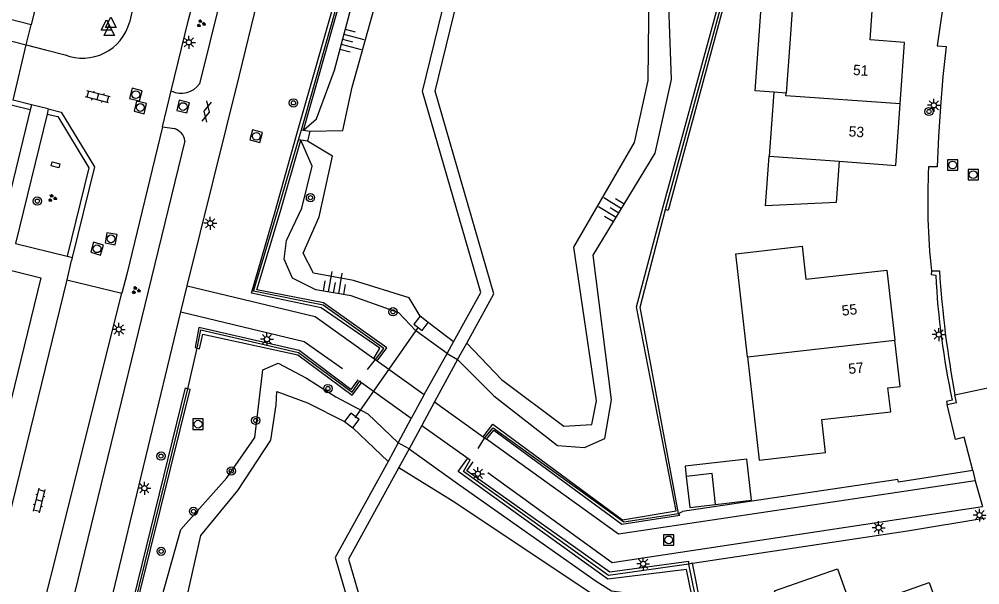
# Model space of a CAD drawing. Extents: x 125000 to 129004, y 397500 to 399008.
# Drawn here: x 126894 to 126986.7, y 398343.2 to 398397.8 of the extents above; entities that cross this region are included whole.
import ezdxf

# ---------------------------------------------------------------- set-up
doc = ezdxf.new("R2010")
doc.units = 0
for name, color, linetype in [('gg-afsc-faunaraster', 7, 'Continuous'), ('gg-afsc-hekwerk', 7, 'Continuous'), ('gg-anno-huisnummerreeks BGT', 7, 'Continuous'), ('gg-bbg-gedigitaliseerde bijgebouw', 7, 'Continuous'), ('gg-bbg-hoofdgebouw', 7, 'Continuous'), ('gg-bbg-luifel en loopbrug', 7, 'Continuous'), ('gg-bbg-tussenscheiding', 7, 'Continuous'), ('gg-knt-BGT kruinlijn', 7, 'Continuous'), ('gg-knt-bovenkant onderkant talud', 7, 'Continuous'), ('gg-knt-verharding', 7, 'Continuous'), ('gg-knt-verharding nz', 7, 'Continuous'), ('gg-kwrk-duiker nz buis', 7, 'Continuous'), ('gg-kwrk-kunstwerk niveau 01', 7, 'Continuous'), ('gg-kwrk-uitstroombak niveau min 01', 7, 'Continuous'), ('gt-grn-groengrens', 7, 'Continuous'), ('gt-grn-vlakafsluiter', 7, 'Continuous'), ('gt-grn-weggrens', 7, 'Continuous'), ('gt-symb-boom', 7, 'Continuous'), ('gt-symb-gesloten verharding', 7, 'Continuous'), ('gt-symb-groenvak', 7, 'Continuous'), ('gt-symb-klinker verharding', 7, 'Continuous'), ('gt-symb-kolk center center', 7, 'Continuous'), ('gt-symb-lichtmast', 7, 'Continuous'), ('gt-symb-rioolschacht', 7, 'Continuous'), ('gt-symb-talud symbool', 7, 'Continuous'), ('gt-symb-waterafsluiter', 7, 'Continuous')]:
    doc.layers.add(name, color=color, linetype=linetype)

# ---------------------------------------------------------------- blocks, each defined once
blk = doc.blocks.new('gt0-GRVAK')
at = {"layer": 'gt-symb-groenvak'}
for p, q in [((-0.11, 0.189), (-0.228, 0.24)), ((-0.182, 0.153), (0.088, 0.153)), ((-0.091, 0.211), (-0.156, 0.322)), ((-0.047, 0.214), (-0.047, 0.393)), ((-0.004, 0.211), (0.061, 0.322)), ((0.015, 0.189), (0.133, 0.24)), ((0.262, -0.052), (0.197, 0.059)), ((0.305, -0.049), (0.305, 0.13)), ((0.349, -0.052), (0.414, 0.059)), ((-0.245, -0.228), (-0.363, -0.177)), ((-0.318, -0.264), (-0.047, -0.264)), ((-0.226, -0.206), (-0.291, -0.095)), ((-0.183, -0.203), (-0.183, -0.024)), ((-0.139, -0.206), (-0.074, -0.095)), ((-0.12, -0.228), (-0.002, -0.177)), ((0.243, -0.074), (0.125, -0.023)), ((0.17, -0.11), (0.441, -0.11)), ((0.368, -0.074), (0.486, -0.023))]:
    blk.add_line(p, q, dxfattribs=at)
blk = doc.blocks.new('gt0-BOOM')
at = {"layer": 'gt-symb-boom'}
for radius in [0.4, 0.2]:
    blk.add_circle((0, 0), radius, dxfattribs=at)
blk = doc.blocks.new('gt0-LMAST')
at = {"layer": 'gt-symb-lichtmast'}
for p, q in [((-0.182, 0.173), (-0.447, 0.438)), ((-0.005, 0.246), (-0.005, 0.621)), ((0.172, 0.173), (0.437, 0.438)), ((-0.255, -0.004), (-0.63, -0.004)), ((-0.182, -0.181), (-0.447, -0.446)), ((-0.005, -0.254), (-0.005, -0.629)), ((0.437, -0.446), (0.172, -0.181)), ((0.245, -0.004), (0.62, -0.004))]:
    blk.add_line(p, q, dxfattribs=at)
blk.add_circle((-0.005, -0.004), 0.25, dxfattribs=at)
blk = doc.blocks.new('gt0-RS')
at = {"layer": 'gt-symb-rioolschacht'}
blk.add_lwpolyline([(-0.5, -0.5), (0.5, -0.5), (0.5, 0.5), (-0.5, 0.5)], close=True, dxfattribs=at)
blk.add_circle((0, 0), 0.375, dxfattribs=at)
blk = doc.blocks.new('gt0-TALUD_1')
at = {"layer": 'gt-symb-talud symbool'}
for p, q in [((-1, -1), (-1, 0)), ((-0.5, -2), (-0.5, 0)), ((0, -1), (0, 0)), ((0.5, -2), (0.5, 0)), ((1, -1), (1, 0))]:
    blk.add_line(p, q, dxfattribs=at)
blk = doc.blocks.new('gt0-GESVH1')
at = {"layer": 'gt-symb-gesloten verharding'}
for p, q in [((-0.992, -0.261), (0.008, 0.239)), ((0.008, -0.261), (-0.992, 0.239)), ((0.008, 0.239), (1.008, -0.261)), ((1.008, 0.239), (0.008, -0.261))]:
    blk.add_line(p, q, dxfattribs=at)
blk = doc.blocks.new('gt0-KL1')
at = {"layer": 'gt-symb-klinker verharding'}
for p, q in [((-1.15, 0.3), (1.15, 0.3)), ((-1, -0.3), (-1, 0.3)), ((-0.5, 0.3), (-0.5, 0.45)), ((0, -0.3), (0, 0.3)), ((0.5, 0.3), (0.5, 0.45)), ((1, -0.3), (1, 0.3)), ((-1.15, -0.3), (1.15, -0.3)), ((-0.5, -0.45), (-0.5, -0.3)), ((0.5, -0.45), (0.5, -0.3))]:
    blk.add_line(p, q, dxfattribs=at)
blk = doc.blocks.new('gt0-WAFSL')
at = {"layer": 'gt-symb-waterafsluiter'}
for p, q in [((-0.5, -0.333), (0, 0.667)), ((0, 0.667), (0.5, -0.333)), ((0.5, -0.333), (-0.5, -0.333))]:
    blk.add_line(p, q, dxfattribs=at)
blk = doc.blocks.new('gt0-KOLKCC')
at = {"layer": 'gt-symb-kolk center center'}
blk.add_lwpolyline([(-0.375, 0.2), (0.375, 0.2), (0.375, -0.2), (-0.375, -0.2)], close=True, dxfattribs=at)

msp = doc.modelspace()

# ---------------------------------------------------------------- linework, layer by layer
at = {"layer": 'gg-afsc-faunaraster'}
for p, q in [((126921.272, 398387.12), (126936.08, 398439.074)), ((126956.413, 398379.417), (126965.575, 398413.001)), ((126910.315, 398362.118), (126911.216, 398366.047)), ((126927.66, 398363.982), (126928.421, 398364.966)), ((126899.806, 398319.564), (126910.315, 398362.118)), ((126938.316, 398356.385), (126938.943, 398357.378)), ((126957.662, 398350.105), (126958.049, 398350.281))]:
    msp.add_line(p, q, dxfattribs=at)
for points in [[(126928.421, 398364.966), (126929.21, 398366.006), (126923.371, 398370.2), (126916.64, 398371.543), (126918.965, 398379.23), (126920.996, 398386.153)], [(126957.662, 398350.105), (126953.949, 398369.999), (126956.413, 398379.417)], [(126911.216, 398366.047), (126911.577, 398367.826), (126921.003, 398365.637), (126926.184, 398361.803), (126926.894, 398362.889)], [(126938.943, 398357.378), (126939.762, 398358.361), (126952.371, 398349.312), (126957.662, 398350.105)], [(126958.652, 398345.208), (126950.891, 398344.117), (126936.918, 398354.143), (126937.563, 398355.279)], [(126980.188, 398321.797), (126966.358, 398317.384), (126964.463, 398316.885), (126958.652, 398345.208)]]:
    msp.add_lwpolyline(points, dxfattribs=at)
at = {"layer": 'gg-afsc-hekwerk'}
for p, q in [((126963.08, 398403.013), (126956.655, 398379.351)), ((126978.822, 398353.387), (126958.049, 398350.281)), ((126959.022, 398345.298), (126979.772, 398348.445)), ((126962.172, 398329.297), (126959.022, 398345.298))]:
    msp.add_line(p, q, dxfattribs=at)
at = {"layer": 'gg-bbg-gedigitaliseerde bijgebouw'}
for points in [[(126961.243, 398350.984), (126960.9, 398353.964), (126958.416, 398353.679)], [(126958.416, 398353.679), (126958.759, 398350.698), (126961.243, 398350.984)]]:
    msp.add_lwpolyline(points, dxfattribs=at)
at = {"layer": 'gg-bbg-hoofdgebouw'}
for p, q in [((126968.659, 398399.143), (126968.458, 398396.35)), ((126968.458, 398396.35), (126968.049, 398390.665)), ((126966.852, 398390.751), (126966.407, 398384.567)), ((126968.049, 398390.665), (126966.852, 398390.751)), ((126966.407, 398384.567), (126973.159, 398384.081))]:
    msp.add_line(p, q, dxfattribs=at)
for points in [[(126976.152, 398395.787), (126976.393, 398399.05), (126968.692, 398399.598), (126968.659, 398399.143)], [(126979.066, 398389.615), (126979.486, 398395.543), (126976.152, 398395.787)], [(126973.159, 398384.081), (126978.645, 398383.686), (126979.066, 398389.615)], [(126964.317, 398365.207), (126963.185, 398375.16), (126969.597, 398375.886), (126969.959, 398372.706), (126977.78, 398373.591), (126978.548, 398366.826)], [(126964.317, 398365.207), (126965.449, 398355.255), (126971.849, 398355.991), (126971.49, 398359.169), (126978.142, 398359.92), (126977.868, 398362.243), (126979.057, 398362.348), (126978.548, 398366.826)], [(126968.273, 398338.821), (126966.921, 398342.634), (126972.995, 398344.777), (126974.425, 398340.81), (126981.846, 398343.443), (126984.126, 398337.024)]]:
    msp.add_lwpolyline(points, dxfattribs=at)
at = {"layer": 'gg-bbg-luifel en loopbrug'}
for points in [[(126966.852, 398390.751), (126965.057, 398390.88), (126965.667, 398399.358), (126968.659, 398399.143)], [(126973.159, 398384.081), (126972.872, 398380.091), (126966.063, 398379.794), (126966.407, 398384.567)], [(126961.243, 398350.984), (126964.72, 398351.384), (126964.263, 398355.357), (126958.302, 398354.672), (126958.416, 398353.679)]]:
    msp.add_lwpolyline(points, dxfattribs=at)
at = {"layer": 'gg-bbg-tussenscheiding'}
msp.add_line((126964.317, 398365.207), (126978.548, 398366.826), dxfattribs=at)
msp.add_lwpolyline([(126979.066, 398389.615), (126968.03, 398390.397), (126968.049, 398390.665)], dxfattribs=at)
at = {"layer": 'gg-knt-BGT kruinlijn'}
for points in [[(126936.343, 398364.947), (126939.852, 398361.457), (126945.975, 398356.678), (126948.58, 398356.477), (126950.542, 398357.349), (126951.203, 398361.075), (126949.413, 398375.01), (126955.395, 398384.866), (126956.983, 398391.984), (126956.553, 398403.592), (126957.525, 398409.117), (126960.932, 398417.285), (126964.729, 398422.473), (126967.12, 398426.653), (126970.584, 398435.911), (126973.869, 398451.47)], [(126921.47, 398387.091), (126922.718, 398388.171), (126924.47, 398392.866), (126928.318, 398407.396), (126931.145, 398412.519), (126934.964, 398419.573), (126937.157, 398426.179), (126937.734, 398431.57), (126937.197, 398437.269)], [(126935.323, 398365.554), (126932.308, 398367.73), (126930.684, 398369.462), (126926.066, 398371.093), (126922.666, 398371.691), (126920.419, 398372.814), (126919.6, 398374.655), (126919.84, 398376.432), (126921.306, 398379.57), (126922.315, 398383.625), (126921.206, 398386.105)], [(126901.004, 398319.905), (126903.033, 398325.665), (126906.536, 398337.556), (126909.647, 398348.554), (126914.08, 398353.544), (126916.785, 398357.428), (126917.541, 398363.967), (126919.026, 398364.599), (126921.75, 398363.157), (126924.594, 398361.344), (126927.67, 398359.714), (126930.624, 398356.921)], [(126931.666, 398356.358), (126936.558, 398352.85), (126949.714, 398343.561), (126951.212, 398342.647), (126953.631, 398342.336)]]:
    msp.add_lwpolyline(points, dxfattribs=at)
at = {"layer": 'gg-knt-bovenkant onderkant talud'}
for p, q in [((126935.943, 398366.656), (126933.515, 398368.532)), ((126929.63, 398355.111), (126926.228, 398358.373))]:
    msp.add_line(p, q, dxfattribs=at)
for points in [[(126937.228, 398366.549), (126940.579, 398363.03), (126946.604, 398358.537), (126949.294, 398358.686), (126949.756, 398360.958), (126947.569, 398375.789), (126953.422, 398385.893), (126954.727, 398391.882), (126954.852, 398403.883), (126955.192, 398409.413), (126959.097, 398418.644), (126962.589, 398424.317), (126964.943, 398427.559), (126968.74, 398436.995), (126971.483, 398451.798)], [(126922.075, 398386.984), (126925.255, 398387.045), (126926.153, 398391.247), (126930.323, 398406.106), (126934.205, 398412.69), (126937.497, 398418.893), (126939.558, 398425.926), (126939.57, 398430.646), (126939.799, 398433.014)], [(126932.727, 398369.147), (126931.675, 398370.922), (126926.294, 398372.593), (126922.441, 398373.281), (126921.443, 398375.222), (126922.98, 398378.709), (126924.26, 398384.567), (126921.852, 398386.014)], [(126902.653, 398320.393), (126905.271, 398324.7), (126909.301, 398337.971), (126911.552, 398347.992), (126915.132, 398352.335), (126918.335, 398357.178), (126918.824, 398360.588), (126918.908, 398361.877), (126921.859, 398360.768), (126925.432, 398358.967)], [(126930.674, 398354.557), (126936.068, 398351.204), (126950.681, 398341.44), (126952.596, 398339.99), (126954.013, 398338.559), (126954.58, 398336.686), (126956.064, 398322.862), (126957.463, 398316.336), (126959.879, 398313.415), (126964.106, 398311.213), (126966.702, 398311.341), (126990.601, 398318.954), (126995.676, 398318.773), (126997.121, 398318.155), (126996.675, 398317.173)]]:
    msp.add_lwpolyline(points, dxfattribs=at)
at = {"layer": 'gg-knt-verharding'}
for p, q in [((126921.291, 398431.832), (126911.448, 398391.562)), ((126895.192, 398397.263), (126886.44, 398399.443)), ((126894.712, 398395.33), (126895.192, 398397.263)), ((126893.459, 398389.993), (126894.712, 398395.33)), ((126895.094, 398389.041), (126875.513, 398393.843)), ((126907.867, 398387.401), (126908.714, 398390.877)), ((126895.213, 398389.527), (126893.459, 398389.993)), ((126895.213, 398389.527), (126895.094, 398389.041)), ((126896.842, 398389.129), (126895.213, 398389.527)), ((126895.094, 398389.041), (126892.024, 398376.536)), ((126896.842, 398389.129), (126896.724, 398388.643)), ((126907.867, 398387.401), (126909.017, 398387.237)), ((126910.032, 398386.057), (126892.828, 398315.688)), ((126898.664, 398374.926), (126899.161, 398374.803)), ((126982.072, 398373.521), (126982.847, 398373.52)), ((126898.622, 398372.649), (126886.2, 398322.118)), ((126898.622, 398372.649), (126903.94, 398371.351)), ((126909.641, 398369.544), (126910.248, 398372.057)), ((126933.128, 398361.57), (126935.323, 398365.554)), ((126928.254, 398365.073), (126928.421, 398364.966)), ((126928.421, 398364.966), (126928.577, 398364.843)), ((126928.577, 398364.843), (126933.128, 398361.57)), ((126936.343, 398364.947), (126934.126, 398360.87)), ((126927.055, 398362.714), (126926.894, 398362.889)), ((126931.869, 398359.253), (126927.055, 398362.714)), ((126984.344, 398361.537), (126989.962, 398362.747)), ((126933.128, 398361.57), (126931.869, 398359.253)), ((126934.126, 398360.87), (126932.877, 398358.59)), ((126934.126, 398360.87), (126938.819, 398357.491)), ((126930.624, 398356.921), (126931.869, 398359.253)), ((126932.877, 398358.59), (126931.666, 398356.358)), ((126932.877, 398358.59), (126937.319, 398355.452)), ((126938.819, 398357.491), (126938.943, 398357.378)), ((126938.943, 398357.378), (126939.141, 398357.265)), ((126937.319, 398355.452), (126937.563, 398355.279)), ((126986.054, 398354.236), (126986.292, 398353.258)), ((126986.292, 398353.258), (126987.012, 398350.769))]:
    msp.add_line(p, q, dxfattribs=at)
for points in [[(126910.248, 398372.057), (126915.285, 398392.383), (126923.343, 398425.47)], [(126984.223, 398405.294), (126983.726, 398402.489), (126983.27, 398399.673), (126982.94, 398397.453), (126982.636, 398395.231)], [(126905.525, 398400.854), (126905.032, 398399.01), (126904.666, 398397.48)], [(126908.714, 398390.877), (126910.382, 398397.726), (126910.865, 398399.539)], [(126894.712, 398395.33), (126896.577, 398394.834), (126898.466, 398394.359)], [(126982.636, 398395.231), (126983.49, 398395.158), (126983.185, 398392.27), (126982.939, 398389.375), (126982.752, 398386.459), (126982.625, 398383.541), (126981.791, 398383.541)], [(126896.724, 398388.643), (126893.691, 398376.143), (126898.664, 398374.926)], [(126896.724, 398388.643), (126897.76, 398388.39), (126900.76, 398383.461), (126898.664, 398374.926)], [(126896.842, 398389.129), (126898.08, 398388.827), (126901.295, 398383.544), (126899.161, 398374.803)], [(126907.867, 398387.401), (126904.408, 398373.196), (126903.94, 398371.351)], [(126899.161, 398374.803), (126899.087, 398374.502), (126899.058, 398374.516), (126898.622, 398372.649)], [(126892.922, 398373.632), (126896.126, 398372.854), (126883.321, 398320.498)], [(126910.248, 398372.057), (126922.609, 398369.105), (126928.254, 398365.073)], [(126889.867, 398315.178), (126890.184, 398316.501), (126903.94, 398371.351)], [(126897.316, 398318.856), (126902.873, 398341.521), (126909.641, 398369.544)], [(126909.641, 398369.544), (126921.547, 398366.699), (126925.237, 398364.081)], [(126983.596, 398360.629), (126984.478, 398360.827), (126984.344, 398361.537)], [(126986.054, 398354.236), (126985.223, 398357.457), (126984.383, 398357.256), (126983.596, 398360.629)], [(126986.292, 398353.258), (126951.879, 398348.122), (126939.141, 398357.265)], [(126939.265, 398354.065), (126951.254, 398345.388), (126987.012, 398350.769)]]:
    msp.add_lwpolyline(points, dxfattribs=at)
for centre, radius, start, end in [((126900.169, 398398.695), 4.659, 248.56259, 344.87759), ((126909.684, 398392.805), 2.158, 243.29884, 324.83281), ((126908.555, 398385.813), 1.497, 9.37987, 72.02236), ((127047.239, 398380.332), 65.527, 177.19275, 181.60274), ((127046.523, 398380.346), 64.812, 181.63266, 186.04438), ((127080.889, 398379.683), 98.235, 183.59696, 190.64483)]:
    msp.add_arc(centre, radius, start, end, dxfattribs=at)
at = {"layer": 'gg-knt-verharding nz'}
msp.add_line((126885.955, 398397.502), (126894.712, 398395.33), dxfattribs=at)
at = {"layer": 'gg-kwrk-duiker nz buis'}
msp.add_line((126932.551, 398368.095), (126926.435, 398359.344), dxfattribs=at)
at = {"layer": 'gg-kwrk-kunstwerk niveau 01'}
for p, q in [((126935.323, 398365.554), (126935.943, 398366.656)), ((126936.343, 398364.947), (126937.228, 398366.549)), ((126935.323, 398365.554), (126936.343, 398364.947)), ((126930.624, 398356.921), (126929.63, 398355.111)), ((126931.666, 398356.358), (126930.624, 398356.921)), ((126931.666, 398356.358), (126930.674, 398354.557))]:
    msp.add_line(p, q, dxfattribs=at)
for points in [[(126937.228, 398366.549), (126939.853, 398371.302), (126934.178, 398390.843), (126943.535, 398429.143), (126938.614, 398437.241)], [(126935.943, 398366.656), (126938.591, 398371.413), (126932.969, 398390.818), (126942.29, 398428.92), (126939.799, 398433.014)], [(126929.63, 398355.111), (126924.536, 398345.844), (126929.676, 398328.196)], [(126930.674, 398354.557), (126925.8, 398345.704), (126931.404, 398326.526), (126963.522, 398308.89), (126994.067, 398317.768), (126996.675, 398317.173)]]:
    msp.add_lwpolyline(points, dxfattribs=at)
at = {"layer": 'gg-kwrk-uitstroombak niveau min 01'}
for p, q in [((126920.996, 398386.153), (126921.272, 398387.12)), ((126921.272, 398387.12), (126921.47, 398387.091)), ((126921.47, 398387.091), (126922.075, 398386.984)), ((126922.075, 398386.984), (126921.852, 398386.014)), ((126921.206, 398386.105), (126920.996, 398386.153)), ((126921.852, 398386.014), (126921.206, 398386.105)), ((126933.515, 398368.532), (126932.727, 398369.147)), ((126925.432, 398358.967), (126926.228, 398358.373))]:
    msp.add_line(p, q, dxfattribs=at)
for points in [[(126932.727, 398369.147), (126932.127, 398368.359), (126932.916, 398367.744), (126933.515, 398368.532)], [(126926.228, 398358.373), (126926.85, 398359.184), (126926.055, 398359.778), (126925.432, 398358.967)]]:
    msp.add_lwpolyline(points, dxfattribs=at)
at = {"layer": 'gt-grn-groengrens'}
for p, q in [((126921.47, 398387.091), (126936.223, 398438.853)), ((126979.772, 398348.445), (126987.337, 398349.7))]:
    msp.add_line(p, q, dxfattribs=at)
for points in [[(126938.819, 398357.491), (126939.732, 398358.723), (126952.263, 398349.503), (126957.445, 398350.376), (126953.602, 398370.052), (126956.048, 398379.248), (126970.426, 398431.845), (126975.595, 398451.238)], [(126928.254, 398365.073), (126928.827, 398366.043), (126923.164, 398369.929), (126916.458, 398371.365), (126918.732, 398379.249), (126920.792, 398386.601), (126935.887, 398439.411)], [(126928.577, 398364.843), (126929.502, 398366.085), (126923.391, 398370.439), (126916.983, 398371.685), (126919.24, 398379.258), (126921.206, 398386.105)], [(126982.072, 398373.521), (126982.031, 398373.148), (126982.492, 398373.1)], [(126926.728, 398363.008), (126926.054, 398362.07), (126921.051, 398365.819), (126911.38, 398368.041), (126911.032, 398366.12), (126911.216, 398366.047)], [(126911.216, 398366.047), (126911.435, 398365.976), (126911.749, 398367.403), (126920.925, 398365.398), (126926.154, 398361.512), (126927.055, 398362.714)], [(126899.613, 398319.504), (126910.098, 398362.218), (126910.315, 398362.118)], [(126900.008, 398319.637), (126910.525, 398362.062), (126910.315, 398362.118)], [(126984.076, 398361.036), (126983.533, 398360.908), (126983.596, 398360.629)], [(126939.141, 398357.265), (126939.84, 398358.141), (126952.178, 398349.069), (126957.784, 398349.957), (126957.662, 398350.105)], [(126980.46, 398321.544), (126966.428, 398317.071), (126964.191, 398316.668), (126958.442, 398344.709), (126950.832, 398343.77), (126936.397, 398354.148), (126937.319, 398355.452)], [(126958.652, 398345.208), (126958.644, 398345.457), (126951.025, 398344.439), (126937.223, 398354.231), (126937.833, 398355.086)], [(126986.054, 398354.236), (126978.886, 398353.115), (126978.822, 398353.387)]]:
    msp.add_lwpolyline(points, dxfattribs=at)
msp.add_arc((127057.945, 398376.871), 75.548, 182.86116, 192.0991, dxfattribs=at)
at = {"layer": 'gt-grn-vlakafsluiter'}
for p, q in [((126956.655, 398379.351), (126956.413, 398379.417)), ((126959.022, 398345.298), (126958.652, 398345.208))]:
    msp.add_line(p, q, dxfattribs=at)
at = {"layer": 'gt-grn-weggrens'}
msp.add_line((126895.773, 398399.635), (126895.192, 398397.263), dxfattribs=at)

# ---------------------------------------------------------------- block references
at = {"layer": 'gt-symb-boom'}
for p in [(126920.502, 398389.716), (126922.146, 398380.576), (126895.779, 398380.24), (126930.114, 398369.562), (126923.829, 398362.159), (126916.855, 398359.075), (126907.726, 398355.643), (126914.505, 398354.206), (126910.856, 398350.309), (126907.735, 398346.455)]:
    msp.add_blockref('gt0-BOOM', p, dxfattribs=at)
at = {"layer": 'gt-symb-boom', "rotation": 175.43541056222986}
msp.add_blockref('gt0-BOOM', (126981.833, 398388.887), dxfattribs=at)
at = {"layer": 'gt-symb-gesloten verharding', "rotation": 76.35276166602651}
msp.add_blockref('gt0-GESVH1', (126912.111, 398388.869), dxfattribs=at)
at = {"layer": 'gt-symb-groenvak'}
for p in [(126911.575, 398397.372), (126897.218, 398380.529), (126905.285, 398371.637)]:
    msp.add_blockref('gt0-GRVAK', p, dxfattribs=at)
at = {"layer": 'gt-symb-klinker verharding'}
for p, rotation in [((126901.615, 398390.301), 165.40804380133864), ((126895.953, 398351.369), -103.77214543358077)]:
    msp.add_blockref('gt0-KL1', p, dxfattribs=dict(at, rotation=rotation))
at = {"layer": 'gt-symb-kolk center center', "rotation": -13.827795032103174}
msp.add_blockref('gt0-KOLKCC', (126897.547, 398383.736), dxfattribs=at)
at = {"layer": 'gt-symb-lichtmast'}
for p in [(126910.418, 398395.561), (126982.316, 398389.486), (126912.473, 398378.107), (126903.651, 398367.864), (126982.781, 398367.374), (126917.951, 398366.92), (126938.31, 398353.942), (126906.12, 398352.548), (126986.726, 398349.948), (126976.981, 398348.736), (126954.256, 398345.249)]:
    msp.add_blockref('gt0-LMAST', p, dxfattribs=at)
at = {"layer": 'gt-symb-rioolschacht'}
for p, rotation in [((126905.288, 398390.515), -14.119602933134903), ((126905.721, 398389.276), -13.772145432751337), ((126909.858, 398389.361), 166.46414363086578), ((126916.917, 398386.492), 164.99108632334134), ((126902.902, 398376.605), -100.48938981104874), ((126901.553, 398375.644), -106.31519324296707)]:
    msp.add_blockref('gt0-RS', p, dxfattribs=dict(at, rotation=rotation))
for p in [(126984.119, 398383.731), (126986.101, 398382.785), (126911.304, 398358.723), (126956.711, 398347.556)]:
    msp.add_blockref('gt0-RS', p, dxfattribs=at)
at = {"layer": 'gt-symb-talud symbool'}
for p, xscale, yscale, rotation in [((126925.253, 398395.823), 1.0001184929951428, 1.0001184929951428, 74.99108632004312), ((126951.905, 398379.117), 1.000046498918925, 1.0000464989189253, -121.4648730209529), ((126924.347, 398371.396), 0.999732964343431, 0.9997329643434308, 170.15137761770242)]:
    msp.add_blockref('gt0-TALUD_1', p, dxfattribs=dict(at, xscale=xscale, yscale=yscale, rotation=rotation))
at = {"layer": 'gt-symb-waterafsluiter'}
for p in [(126902.461, 398397.074), (126902.879, 398397.307), (126902.723, 398396.54)]:
    msp.add_blockref('gt0-WAFSL', p, dxfattribs=at)

# ---------------------------------------------------------------- texts
at = {"layer": 'gg-anno-huisnummerreeks BGT'}
for s, rotation, p in [('51', 355.9, (126974.476, 398392.419)), ('53', 355.9, (126974.055, 398386.49)), ('55', 6.5, (126973.474, 398369.172)), ('57', 6.5, (126974.112, 398363.55))]:
    msp.add_text(s, height=1, rotation=rotation, dxfattribs=at).set_placement(p)

doc.saveas('drawing.dxf')
